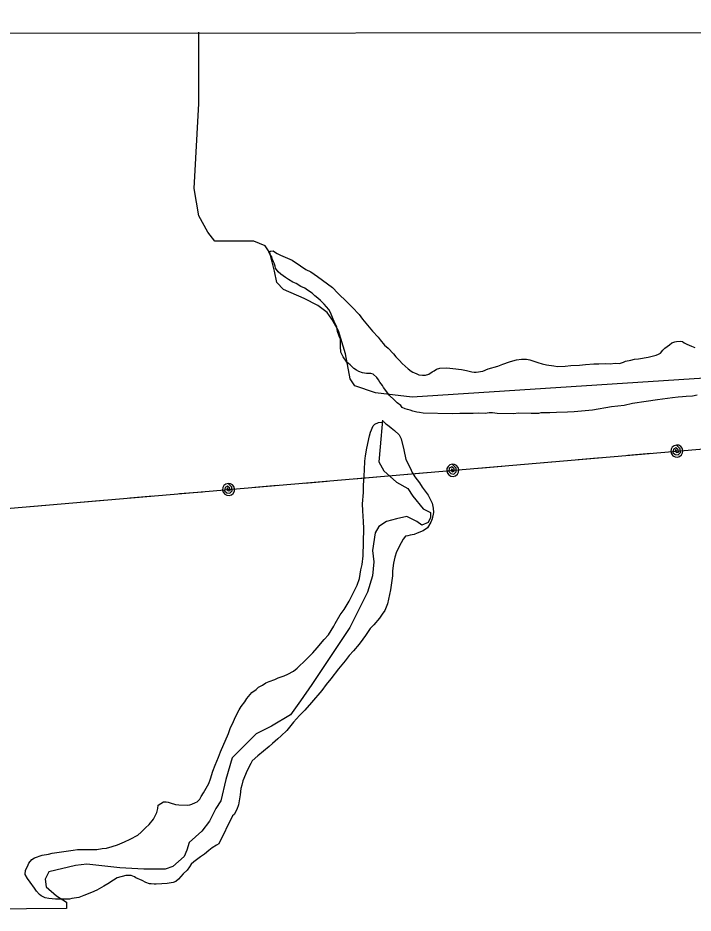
# Model space of a CAD drawing. Extents: x 3297716 to 3335574, y 688621 to 713991.
# Drawn here: x 3311145 to 3312147, y 710888 to 712216 of the extents above; entities that cross this region are included whole.
import ezdxf

# ---------------------------------------------------------------- set-up
doc = ezdxf.new("R2010")
doc.units = 0
for name, color, linetype in [('V-GRID-FRAM', 7, 'Continuous'), ('V-SITE-VEGE', 7, 'Continuous'), ('V-TOPO-SHOR', 7, 'Continuous'), ('V-UTIL-LINE', 7, 'Continuous')]:
    doc.layers.add(name, color=color, linetype=linetype)

msp = doc.modelspace()

# ---------------------------------------------------------------- linework, layer by layer
at = {"layer": 'V-GRID-FRAM'}
msp.add_lwpolyline([(3301838.5, 712184.2), (3333346.2, 712216.3), (3333372.6, 694031.5), (3301849.1, 693999.4), (3301838.5, 712184.2)], dxfattribs=at)
at = {"layer": 'V-SITE-VEGE'}
for p, q in [((3311517.6, 711868.7), (3311520, 711870.1)), ((3311519.9, 711864.4), (3311517.6, 711868.7)), ((3311521.8, 711861.9), (3311519.9, 711864.4)), ((3311520, 711870.1), (3311523.9, 711870.5)), ((3311523.1, 711857.6), (3311521.8, 711861.9)), ((3311523.9, 711870.5), (3311525.7, 711869)), ((3311525.7, 711869), (3311530, 711866.5)), ((3311530, 711866.5), (3311534.7, 711864)), ((3311534.7, 711864), (3311552.1, 711856.5)), ((3311524.4, 711854.3), (3311523.1, 711857.6)), ((3311525.3, 711852.3), (3311524.4, 711854.3)), ((3311526.7, 711848), (3311525.3, 711852.3)), ((3311527.5, 711844.7), (3311526.7, 711848)), ((3311552.1, 711856.5), (3311564.3, 711848.1)), ((3311564.3, 711848.1), (3311572.3, 711843.1)), ((3311531.2, 711839.3), (3311527.5, 711844.7)), ((3311535.4, 711835.9), (3311531.2, 711839.3)), ((3311542, 711831), (3311535.4, 711835.9)), ((3311572.3, 711843.1), (3311579.8, 711839.6)), ((3311579.8, 711839.6), (3311589.6, 711832.7)), ((3311589.6, 711832.7), (3311612.1, 711816)), ((3311546.7, 711828), (3311542, 711831)), ((3311553.2, 711824.1), (3311546.7, 711828)), ((3311558, 711822), (3311553.2, 711824.1)), ((3311565, 711817.6), (3311558, 711822)), ((3311570.7, 711815.1), (3311565, 711817.6)), ((3311574.9, 711812.1), (3311570.7, 711815.1)), ((3311581.9, 711807.7), (3311574.9, 711812.1)), ((3311585.6, 711803.8), (3311581.9, 711807.7)), ((3311612.1, 711816), (3311620, 711807.7)), ((3311620, 711807.7), (3311634, 711794.5)), ((3311590.3, 711800.3), (3311585.6, 711803.8)), ((3311594, 711796.9), (3311590.3, 711800.3)), ((3311599.6, 711791.5), (3311594, 711796.9)), ((3311634, 711794.5), (3311641, 711786.8)), ((3311606.6, 711783.3), (3311599.6, 711791.5)), ((3311608.9, 711778.9), (3311606.6, 711783.3)), ((3311641, 711786.8), (3311651.7, 711776)), ((3311612, 711771.7), (3311608.9, 711778.9)), ((3311614.3, 711765.5), (3311612, 711771.7)), ((3311651.7, 711776), (3311656.7, 711769.2)), ((3311656.7, 711769.2), (3311671.6, 711751.3)), ((3311618.4, 711757.3), (3311614.3, 711765.5)), ((3311619.6, 711751.1), (3311618.4, 711757.3)), ((3311621.9, 711743.9), (3311619.6, 711751.1)), ((3311624.1, 711739.5), (3311621.9, 711743.9)), ((3311671.6, 711751.3), (3311679.9, 711742.5)), ((3311679.9, 711742.5), (3311682.7, 711738.6)), ((3311623.9, 711728.6), (3311624.1, 711739.5)), ((3311624.6, 711720), (3311623.9, 711728.6)), ((3311682.7, 711738.6), (3311689.2, 711730.4)), ((3311689.2, 711730.4), (3311694.8, 711726)), ((3312102.4, 711723.1), (3312105.3, 711726.3)), ((3312105.3, 711726.3), (3312112.1, 711730.9)), ((3312112.1, 711730.9), (3312116, 711734.2)), ((3312116, 711734.2), (3312120.3, 711735.5)), ((3312120.3, 711735.5), (3312122.7, 711735.9)), ((3312122.7, 711735.9), (3312128.4, 711736.3)), ((3312128.4, 711736.3), (3312131.8, 711736.2)), ((3312131.8, 711736.2), (3312134.1, 711734.2)), ((3312134.1, 711734.2), (3312137.9, 711732.2)), ((3312137.9, 711732.2), (3312144.9, 711729.2)), ((3312144.9, 711729.2), (3312150.1, 711727.2)), ((3311627.8, 711713.2), (3311624.6, 711720)), ((3311633.3, 711705.5), (3311627.8, 711713.2)), ((3311694.8, 711726), (3311702.7, 711717.7)), ((3311702.7, 711717.7), (3311705.9, 711713.3)), ((3311705.9, 711713.3), (3311711.5, 711707.9)), ((3312080.7, 711712.6), (3312092.7, 711715.7)), ((3312092.7, 711715.7), (3312096.1, 711717)), ((3312096.1, 711717), (3312099, 711718.9)), ((3312099, 711718.9), (3312102.4, 711723.1)), ((3311638, 711701.6), (3311633.3, 711705.5)), ((3311643.6, 711696.2), (3311638, 711701.6)), ((3311711.5, 711707.9), (3311715.2, 711703.6)), ((3311715.2, 711703.6), (3311724.5, 711695.3)), ((3311857.5, 711699.3), (3311864.7, 711702.5)), ((3311864.7, 711702.5), (3311874.8, 711706)), ((3311874.8, 711706), (3311879.6, 711707.3)), ((3311879.6, 711707.3), (3311885.4, 711708.6)), ((3311885.4, 711708.6), (3311892.5, 711709.9)), ((3311892.5, 711709.9), (3311900.1, 711709.7)), ((3311900.1, 711709.7), (3311904.9, 711708.7)), ((3311904.9, 711708.7), (3311909.6, 711707.1)), ((3311909.6, 711707.1), (3311916.7, 711705)), ((3311916.7, 711705), (3311923.3, 711703)), ((3311923.3, 711703), (3311929.5, 711701.4)), ((3311929.5, 711701.4), (3311940.4, 711699.7)), ((3311957.5, 711699.3), (3311965.7, 711700.6)), ((3311965.7, 711700.6), (3311978.5, 711700.7)), ((3311978.5, 711700.7), (3311987.6, 711702)), ((3311987.6, 711702), (3312000, 711703.1)), ((3312000, 711703.1), (3312007.6, 711702.9)), ((3312007.6, 711702.9), (3312017.6, 711703.2)), ((3312017.6, 711703.2), (3312024.3, 711703)), ((3312024.3, 711703), (3312031.9, 711703.8)), ((3312031.9, 711703.8), (3312038.1, 711703.6)), ((3312038.1, 711703.6), (3312043.9, 711705.4)), ((3312043.9, 711705.4), (3312046.8, 711706.8)), ((3312046.8, 711706.8), (3312054.9, 711708.5)), ((3312054.9, 711708.5), (3312060.2, 711709.8)), ((3312060.2, 711709.8), (3312066.4, 711710.1)), ((3312066.4, 711710.1), (3312080.7, 711712.6)), ((3311647.8, 711693.3), (3311643.6, 711696.2)), ((3311651.1, 711691.3), (3311647.8, 711693.3)), ((3311656.3, 711689.7), (3311651.1, 711691.3)), ((3311662.5, 711688.6), (3311656.3, 711689.7)), ((3311669.1, 711688.5), (3311662.5, 711688.6)), ((3311672.4, 711687.4), (3311669.1, 711688.5)), ((3311677.6, 711682.6), (3311672.4, 711687.4)), ((3311724.5, 711695.3), (3311728.7, 711691.8)), ((3311728.7, 711691.8), (3311731.1, 711690.3)), ((3311731.1, 711690.3), (3311733.9, 711689.3)), ((3311733.9, 711689.3), (3311737.2, 711687.8)), ((3311737.2, 711687.8), (3311740.1, 711686.8)), ((3311740.1, 711686.8), (3311745.8, 711686.2)), ((3311750, 711686.1), (3311754.8, 711687.4)), ((3311754.8, 711687.4), (3311760.2, 711691.1)), ((3311760.2, 711691.1), (3311763.1, 711692.5)), ((3311763.1, 711692.5), (3311766.5, 711695.2)), ((3311766.5, 711695.2), (3311771.2, 711696.5)), ((3311771.2, 711696.5), (3311781.7, 711696.8)), ((3311781.7, 711696.8), (3311790.8, 711696.1)), ((3311790.8, 711696.1), (3311803.6, 711694.4)), ((3311803.6, 711694.4), (3311810.7, 711692.8)), ((3311810.7, 711692.8), (3311818.7, 711691.1)), ((3311818.7, 711691.1), (3311822.1, 711690.6)), ((3311822.1, 711690.6), (3311825.4, 711690.5)), ((3311825.4, 711690.5), (3311835.4, 711692.2)), ((3311835.4, 711692.2), (3311843.1, 711695.3)), ((3311843.1, 711695.3), (3311857.5, 711699.3)), ((3311940.4, 711699.7), (3311946.1, 711699.1)), ((3311946.1, 711699.1), (3311957.5, 711699.3)), ((3311680.3, 711679.2), (3311677.6, 711682.6)), ((3311682.2, 711675.8), (3311680.3, 711679.2)), ((3311686.3, 711670.9), (3311682.2, 711675.8)), ((3311745.8, 711686.2), (3311750, 711686.1)), ((3311687.7, 711668), (3311686.3, 711670.9)), ((3311689.5, 711665.1), (3311687.7, 711668)), ((3311696.5, 711655.9), (3311689.5, 711665.1)), ((3311703.5, 711649.6), (3311696.5, 711655.9)), ((3311708.1, 711645.2), (3311703.5, 711649.6)), ((3312077.7, 711647), (3312057.2, 711644.1)), ((3312094.5, 711649.4), (3312077.7, 711647)), ((3312116.9, 711652.2), (3312094.5, 711649.4)), ((3312125.1, 711653.5), (3312116.9, 711652.2)), ((3312131.7, 711653.8), (3312125.1, 711653.5)), ((3312137, 711654.6), (3312131.7, 711653.8)), ((3312146.5, 711654.9), (3312137, 711654.6)), ((3312153.2, 711656.2), (3312146.5, 711654.9)), ((3311713.3, 711641.2), (3311708.1, 711645.2)), ((3311715.6, 711638.3), (3311713.3, 711641.2)), ((3311719.8, 711636.3), (3311715.6, 711638.3)), ((3311723.1, 711635.3), (3311719.8, 711636.3)), ((3311727.4, 711634.2), (3311723.1, 711635.3)), ((3311731.2, 711632.7), (3311727.4, 711634.2)), ((3311997.9, 711634.1), (3311970.7, 711631.4)), ((3312026.1, 711639.1), (3311997.9, 711634.1)), ((3312045.2, 711641.1), (3312026.1, 711639.1)), ((3312057.2, 711644.1), (3312045.2, 711641.1)), ((3311737.3, 711631.1), (3311731.2, 711632.7)), ((3311741.1, 711630.6), (3311737.3, 711631.1)), ((3311746.8, 711629.5), (3311741.1, 711630.6)), ((3311789.7, 711628.5), (3311746.8, 711629.5)), ((3311801.1, 711629.2), (3311789.7, 711628.5)), ((3311805.9, 711629.1), (3311801.1, 711629.2)), ((3311820.6, 711629.2), (3311805.9, 711629.1)), ((3311828.3, 711629.5), (3311820.6, 711629.2)), ((3311838.7, 711629.2), (3311828.3, 711629.5)), ((3311844.5, 711630.1), (3311838.7, 711629.2)), ((3311849.7, 711630.4), (3311844.5, 711630.1)), ((3311856.3, 711629.3), (3311849.7, 711630.4)), ((3311881.1, 711628.7), (3311856.3, 711629.3)), ((3311887.8, 711629.5), (3311881.1, 711628.7)), ((3311906.8, 711629.1), (3311887.8, 711629.5)), ((3311917.8, 711629.3), (3311906.8, 711629.1)), ((3311921.1, 711630.2), (3311917.8, 711629.3)), ((3311934.5, 711630.3), (3311921.1, 711630.2)), ((3311944.5, 711630.6), (3311934.5, 711630.3)), ((3311960.7, 711631.1), (3311944.5, 711630.6)), ((3311970.7, 711631.4), (3311960.7, 711631.1))]:
    msp.add_line(p, q, dxfattribs=at)
for points in [[(3311365.1, 711052.6), (3311368, 711052.1), (3311370.8, 711051.1), (3311378.9, 711049), (3311383.6, 711048.4), (3311396.9, 711048.1), (3311400.3, 711048.5), (3311403.2, 711049.4), (3311408.4, 711051.6), (3311411.3, 711053), (3311415.2, 711056.7), (3311417.2, 711060.5), (3311420.7, 711066.1), (3311428.2, 711080.2), (3311430.7, 711086.8), (3311434.3, 711098.2), (3311437.8, 711107.1), (3311442.9, 711118.9), (3311445.9, 711126.9), (3311457.5, 711154.3), (3311460.1, 711161.9), (3311465.1, 711172.2), (3311468.1, 711178.8), (3311473.6, 711189.2), (3311476.6, 711194.3), (3311482, 711201.3), (3311484.9, 711206), (3311489.8, 711212.1), (3311492.3, 711214.9), (3311498.6, 711219.5), (3311502, 711222.8), (3311508.3, 711226), (3311513.1, 711229.2), (3311517.9, 711231.5), (3311526.6, 711234.6), (3311531.4, 711236.9), (3311540, 711240), (3311545.8, 711242.2), (3311554, 711246.8), (3311559.3, 711251), (3311573, 711264), (3311582.7, 711273.8), (3311589.1, 711281.2), (3311599.4, 711293.8), (3311605.8, 711300.8), (3311614.1, 711313.5), (3311616.1, 711317.7), (3311623.6, 711330.4), (3311629.5, 711338.4), (3311636.9, 711350.6), (3311648.4, 711374.6), (3311652, 711384.1), (3311654.2, 711396.9), (3311655.8, 711404.9), (3311657.5, 711417.7), (3311658.5, 711458.7), (3311657.8, 711468.7), (3311657.2, 711484.9), (3311656.5, 711494.9), (3311657.9, 711512), (3311658.1, 711522.5), (3311658.9, 711536.8), (3311659.6, 711545.8), (3311659.9, 711558.2), (3311661, 711566.3), (3311663.2, 711577.6), (3311667, 711596.1), (3311668.5, 711601.3), (3311672.6, 711610.8), (3311675, 711613.1), (3311680.3, 711615.8), (3311685.1, 711616.2), (3311687.9, 711617.1), (3311691.2, 711613.7), (3311693.5, 711612.2), (3311699.2, 711607.7), (3311703.8, 711603.8), (3311710.8, 711597.5), (3311714, 711591.7), (3311717.9, 711575.4), (3311720.9, 711561), (3311727.3, 711548.5), (3311730.5, 711541.8), (3311734.1, 711535), (3311741.1, 711526.3), (3311745.2, 711520), (3311754, 711507.9), (3311759.9, 711496.3), (3311761.6, 711488.6), (3311761.9, 711482.4), (3311759.8, 711473), (3311757.8, 711467.8), (3311752.8, 711459.3), (3311746.5, 711455.2), (3311737.9, 711451.6), (3311733.1, 711449.8), (3311727.3, 711448.5), (3311724, 711447.6), (3311720.6, 711447.2), (3311716.7, 711442.6), (3311713.7, 711437.4)], [(3311713.7, 711437.4), (3311707.2, 711423.7), (3311704.6, 711415.7), (3311702.5, 711407.2), (3311701.3, 711395.8), (3311701.1, 711388.1), (3311699.5, 711377.7), (3311698.3, 711367.7), (3311693.5, 711346.9), (3311689.5, 711337), (3311685.5, 711331.4), (3311681.6, 711325.3), (3311673.2, 711315.5), (3311667.9, 711309.9), (3311661, 711299.5), (3311657, 711294.4), (3311651.6, 711286.9), (3311643.3, 711277.1), (3311636.9, 711270.1), (3311631, 711262.1), (3311620.8, 711250), (3311609.5, 711235.5), (3311602.6, 711227.1), (3311596.2, 711218.2)], [(3311596.2, 711218.2), (3311581, 711200), (3311570.7, 711188.8), (3311562.9, 711180.9), (3311554.1, 711171.1), (3311544.3, 711158.9), (3311536, 711151), (3311530.7, 711146.4), (3311522.9, 711139.4), (3311518, 711134.8), (3311501, 711120.9), (3311492.8, 711113.9), (3311490.8, 711109.7), (3311484.8, 711098.4), (3311482.8, 711093.2), (3311478.7, 711083.8), (3311477.2, 711077.6), (3311476.1, 711072.4), (3311474.9, 711063.4), (3311472.2, 711048.2), (3311470.1, 711041.6), (3311466.1, 711034.1), (3311463.7, 711031.8), (3311443.2, 710990.3), (3311439.8, 710988.5), (3311433.1, 710984.4), (3311428.2, 710980.7), (3311421.9, 710975.1), (3311416.1, 710971.4), (3311405.9, 710964), (3311402, 710960.3), (3311399.5, 710956.1), (3311396.1, 710951.4), (3311390.2, 710945.8), (3311383.4, 710937.9), (3311379.5, 710934.7), (3311375.2, 710933.3), (3311366.6, 710931.6), (3311358.5, 710930.9), (3311350.4, 710930.6), (3311347, 710930.7), (3311342.8, 710931.2), (3311340.4, 710931.3), (3311334.7, 710933.3), (3311329.5, 710936.3), (3311320.1, 710939.9), (3311317.8, 710941.3), (3311313, 710943.4), (3311304.9, 710943.6), (3311292.5, 710940), (3311286.7, 710936.8), (3311278.5, 710931.3), (3311272.7, 710927.6), (3311262, 710921.7), (3311254.3, 710918.1), (3311242.8, 710913.6), (3311235.6, 710910.9), (3311225.1, 710909.2), (3311221.7, 710908.4), (3311209.8, 710908.2), (3311200.8, 710908.4), (3311190.8, 710909.1), (3311185.6, 710910.2), (3311179.4, 710913.2), (3311177.1, 710915.1), (3311172.5, 710920), (3311169.7, 710924.8), (3311163.3, 710933.5), (3311159.1, 710938.9), (3311155.9, 710945.1), (3311156.1, 710951.3), (3311159, 710957), (3311161.1, 710961.7), (3311165.5, 710967.3), (3311169.3, 710969.6), (3311180.9, 710973.6), (3311190.4, 710975.3), (3311195.7, 710976.6), (3311206.2, 710978.3), (3311226.8, 710981.1), (3311233.4, 710981.9), (3311241.6, 710982.2), (3311255.4, 710981.9), (3311262, 710982.2), (3311270.2, 710983.4), (3311276.4, 710984.2), (3311285, 710986.4), (3311292.7, 710989.1), (3311303.3, 710993.6), (3311311.4, 710997.2), (3311323, 711003.1), (3311327.9, 711007.8), (3311334.2, 711014.3), (3311339.6, 711019.4), (3311346, 711026.9), (3311348.4, 711031.1), (3311351.4, 711036.8), (3311352.5, 711042.9), (3311353.1, 711047.7), (3311361.3, 711052.7), (3311365.1, 711052.6)]]:
    msp.add_lwpolyline(points, dxfattribs=at)
at = {"layer": 'V-TOPO-SHOR'}
for points in [[(3312164.1, 711681.6), (3311730.1, 711653.2), (3311675.6, 711660), (3311644.9, 711670.2), (3311638.1, 711680.4), (3311631.3, 711717.9), (3311621.1, 711752), (3311610.9, 711769), (3311604.1, 711779.2), (3311590.4, 711789.5), (3311570, 711799.7), (3311539.3, 711813.3), (3311529.1, 711823.5), (3311525.7, 711840.6), (3311522.3, 711854.2), (3311518.9, 711867.8), (3311512.1, 711878), (3311495, 711884.8), (3311481.4, 711884.8), (3311464.4, 711884.8), (3311437.1, 711884.8), (3311426.9, 711898.5), (3311413.3, 711922.3), (3311406.5, 711963.2), (3311413.3, 712089.2), (3311413.3, 712194.9)], [(3311686.4, 711619.2), (3311682.7, 711579.8), (3311680.8, 711557.2), (3311688.3, 711544.1), (3311707.1, 711527.2), (3311724, 711517.8), (3311731.5, 711506.6), (3311746.5, 711487.8), (3311757.7, 711482.2), (3311757.7, 711474.7), (3311754, 711467.2), (3311744.6, 711463.4), (3311737.1, 711469), (3311722.1, 711476.5), (3311707.1, 711472.8), (3311692, 711469), (3311680.8, 711461.5), (3311675.2, 711452.1), (3311671.4, 711425.9), (3311673.3, 711409), (3311671.4, 711388.3), (3311663.9, 711363.9), (3311637.6, 711311.4), (3311600.1, 711255.1), (3311581.3, 711226.9), (3311564.4, 711202.5), (3311549.4, 711181.9), (3311521.2, 711165), (3311498.7, 711153.7), (3311463.1, 711118), (3311453.7, 711086.1), (3311446.2, 711054.2), (3311438.7, 711043), (3311429.3, 711024.2), (3311418, 711009.2), (3311399.2, 710992.3), (3311395.5, 710981), (3311391.7, 710971.6), (3311374.8, 710956.6), (3311363.6, 710952.9), (3311331.7, 710952.9), (3311296, 710954.7), (3311247.2, 710960.4), (3311230.3, 710958.5), (3311190.9, 710949.1), (3311185.3, 710937.9), (3311187.1, 710926.6), (3311202.2, 710913.5), (3311217.2, 710904.1), (3311217.2, 710894.7), (3311038.9, 710892.8)]]:
    msp.add_lwpolyline(points, dxfattribs=at)
at = {"layer": 'V-UTIL-LINE'}
for points in [[(3307478.6, 712190), (3307010.7, 711270.2), (3307283.4, 711286.1), (3309482.3, 711400.6), (3310583, 711451.7), (3311133.8, 711488.7), (3315308.4, 711846.1)], [(3312123.3, 711573.4), (3312121.4, 711575.6), (3312120.8, 711573.4), (3312122.6, 711571.3), (3312125.5, 711571.9), (3312125.3, 711575.3), (3312121.8, 711578.4), (3312118.1, 711576.3), (3312117.2, 711571.5), (3312120.6, 711568.4), (3312125, 711567.8), (3312128.5, 711571.1), (3312128.3, 711576.6), (3312122.5, 711582.4), (3312119.1, 711581.4), (3312116.4, 711579.2), (3312114.7, 711576.1), (3312114.3, 711572.6), (3312115.3, 711569.2), (3312117.5, 711566.5), (3312120.5, 711564.8), (3312124, 711564.4), (3312127.4, 711565.4), (3312130.1, 711567.6), (3312131.8, 711570.7), (3312132.2, 711574.2), (3312131.2, 711577.5), (3312129.1, 711580.3), (3312126, 711582), (3312122.5, 711582.4)], [(3312050.5, 711567.2), (3312084.4, 711570.1)], [(3311790.5, 711544.9), (3311788.6, 711547.1), (3311788, 711544.9), (3311789.8, 711542.8), (3311792.7, 711543.4), (3311792.6, 711546.8), (3311789.1, 711549.9), (3311785.3, 711547.8), (3311784.5, 711543), (3311787.8, 711539.9), (3311792.2, 711539.3), (3311795.7, 711542.7), (3311795.5, 711548.2), (3311789.7, 711553.9), (3311786.3, 711552.9), (3311783.6, 711550.7), (3311781.9, 711547.6), (3311781.5, 711544.1), (3311782.5, 711540.8), (3311784.7, 711538), (3311787.8, 711536.3), (3311791.2, 711535.9), (3311794.6, 711536.9), (3311797.4, 711539.1), (3311799.1, 711542.2), (3311799.4, 711545.7), (3311798.5, 711549), (3311796.3, 711551.8), (3311793.2, 711553.5), (3311789.7, 711553.9)], [(3311903.1, 711554.5), (3311936.9, 711557.4)], [(3311976.8, 711560.8), (3312010.7, 711563.7)], [(3311717.7, 711538.7), (3311751.6, 711541.6)], [(3311829.3, 711548.2), (3311863.2, 711551.1)], [(3311570.3, 711526), (3311604.2, 711528.9)], [(3311644, 711532.4), (3311677.9, 711535.3)], [(3311457.7, 711516.4), (3311455.9, 711518.6), (3311455.2, 711516.4), (3311457, 711514.3), (3311459.9, 711514.9), (3311459.8, 711518.3), (3311456.3, 711521.4), (3311452.6, 711519.3), (3311451.7, 711514.5), (3311455, 711511.4), (3311459.5, 711510.8), (3311462.9, 711514.2), (3311462.7, 711519.7), (3311456.9, 711525.4), (3311453.6, 711524.4), (3311450.8, 711522.2), (3311449.1, 711519.1), (3311448.7, 711515.6), (3311449.7, 711512.3), (3311451.9, 711509.5), (3311455, 711507.8), (3311458.5, 711507.4), (3311461.8, 711508.4), (3311464.6, 711510.6), (3311466.3, 711513.7), (3311466.7, 711517.2), (3311465.7, 711520.6), (3311463.5, 711523.3), (3311460.4, 711525), (3311456.9, 711525.4)], [(3311496.5, 711519.7), (3311530.4, 711522.6)], [(3311237.5, 711497.6), (3311271.4, 711500.5)], [(3311311.2, 711503.9), (3311345.1, 711506.8)], [(3311385, 711510.2), (3311418.8, 711513.1)], [(3311163.8, 711491.2), (3311197.6, 711494.1)]]:
    msp.add_lwpolyline(points, dxfattribs=at)

doc.saveas('drawing.dxf')
